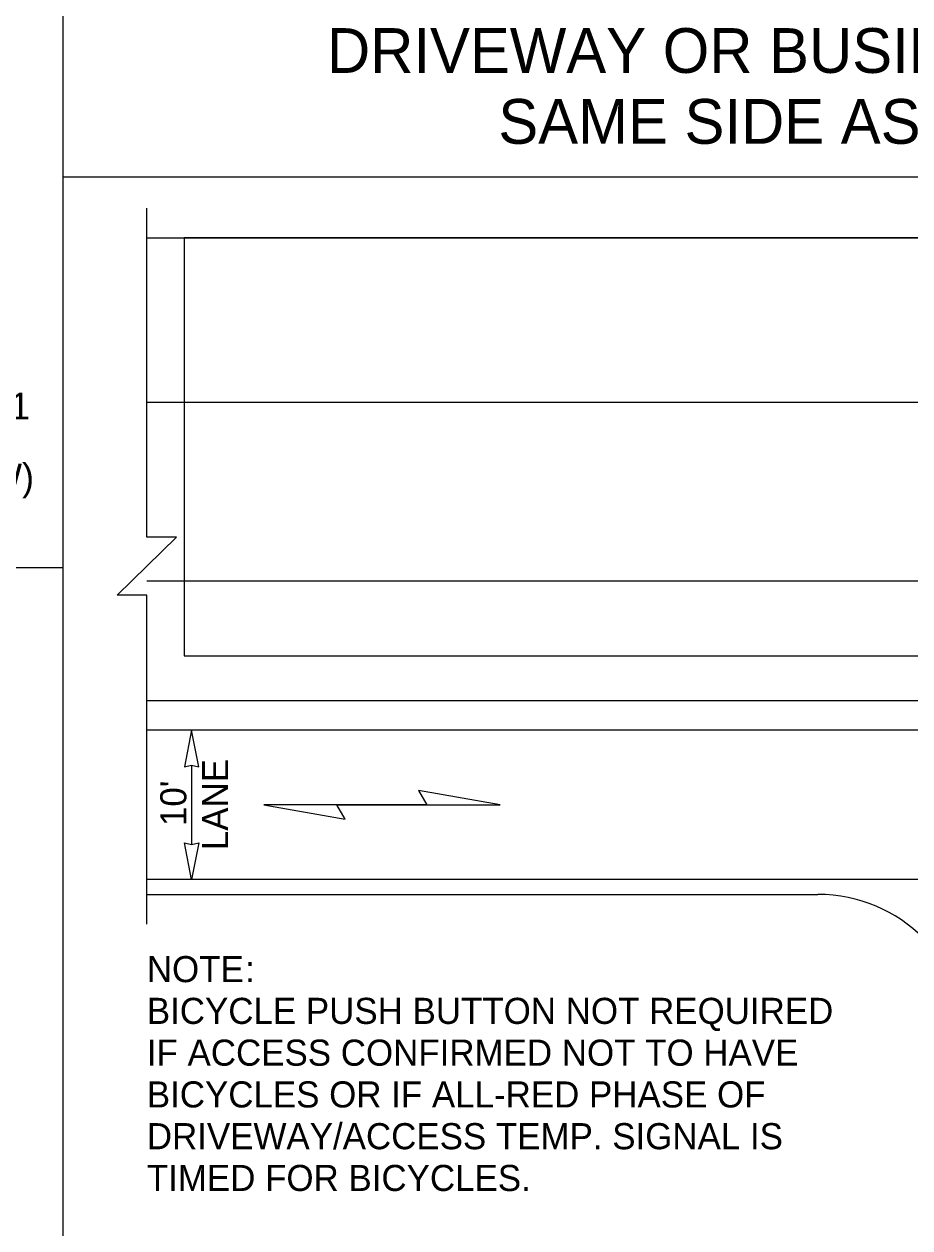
# Model space of a CAD drawing. Extents: x 99976 to 100136, y 99905 to 100011.
# Drawn here: x 100050.396 to 100052.772, y 99974.351 to 99977.579 of the extents above; entities that cross this region are included whole.
import ezdxf

# ---------------------------------------------------------------- set-up
doc = ezdxf.new("R2010")
doc.units = 0
for name, color, linetype in [('RD_ED_DrivewayEdge', 7, 'Continuous'), ('RD_ED_ShoulderPavedEdge', 7, 'Continuous'), ('RD_MK_LineEdgeWhite', 7, 'Continuous'), ('RD_MK_LineSkipCenter', 7, 'Continuous'), ('SH_DE_DetailHeading2Text', 7, 'Continuous'), ('TR_WZ_WorkZoneDetails', 7, 'Continuous'), ('TR_WZ_WorkZoneTextCurrent', 7, 'Continuous')]:
    doc.layers.add(name, color=color, linetype=linetype)

msp = doc.modelspace()

# ---------------------------------------------------------------- linework, layer by layer
at = {"layer": 'RD_ED_DrivewayEdge'}
msp.add_arc((100052.525, 99974.845), 0.4, 0, 90, dxfattribs=at)
at = {"layer": 'RD_ED_ShoulderPavedEdge'}
for p, q in [((100050.725, 99977.005), (100055.525, 99977.005)), ((100050.725, 99975.245), (100052.525, 99975.245)), ((100050.725, 99975.245), (100052.525, 99975.245))]:
    msp.add_line(p, q, dxfattribs=at)
at = {"layer": 'RD_MK_LineEdgeWhite'}
for p, q in [((100050.725, 99976.565), (100055.525, 99976.565)), ((100055.525, 99975.685), (100050.725, 99975.685)), ((100055.525, 99975.285), (100050.725, 99975.285))]:
    msp.add_line(p, q, dxfattribs=at)
at = {"layer": 'RD_MK_LineSkipCenter'}
msp.add_lwpolyline([(100055.5043, 99976.085), (100050.725, 99976.085)], dxfattribs=at)
at = {"layer": 'TR_WZ_WorkZoneDetails'}
for p, q in [((100050.5, 99980.275), (100050.5, 99971.2259)), ((100055.75, 99977.1677), (100050.5, 99977.1677)), ((100050.5, 99976.1205), (100045.25, 99976.1205)), ((100050.725, 99975.765), (100055.525, 99975.765)), ((100050.845, 99975.5913), (100050.845, 99975.3787)), ((100051.4761, 99975.485), (100051.235, 99975.485)), ((100051.235, 99975.485), (100051.4761, 99975.485))]:
    msp.add_line(p, q, dxfattribs=at)
msp.add_lwpolyline([(100050.725, 99975.165), (100050.725, 99976.0476), (100050.645, 99976.0476), (100050.805, 99976.2024), (100050.725, 99976.2024), (100050.725, 99977.085)], dxfattribs=at)
for points in [[(100050.825, 99977.005), (100050.825, 99975.885), (100055.425, 99975.885), (100055.425, 99977.005)], [(100050.845, 99975.685), (100050.8257, 99975.5867), (100050.845, 99975.5913), (100050.8643, 99975.5867)], [(100051.6727, 99975.485), (100051.4539, 99975.5236), (100051.4761, 99975.485)], [(100051.0385, 99975.485), (100051.2573, 99975.4464), (100051.235, 99975.485)], [(100050.845, 99975.285), (100050.8257, 99975.3833), (100050.845, 99975.3787), (100050.8643, 99975.3833)]]:
    msp.add_lwpolyline(points, close=True, dxfattribs=at)

# ---------------------------------------------------------------- texts
at = {"layer": 'SH_DE_DetailHeading2Text'}
for s, p in [('DRIVEWAY OR BUSINESS ACCESS DETAIL', (100051.2082, 99977.4477)), ('SAME SIDE AS LANE CLOSURE', (100051.6677, 99977.2577))]:
    msp.add_text(s, height=0.12, rotation=360, dxfattribs=at).set_placement(p)
at = {"layer": 'TR_WZ_WorkZoneDetails'}
for s, p in [('R2-1', (100050.2029, 99976.5185)), ('(B/W)', (100050.1764, 99976.3283))]:
    msp.add_text(s, height=0.072, rotation=360, dxfattribs=at).set_placement(p)
for s, p in [('NOTE', (100050.725, 99975.0096)), (':', (100050.9891, 99975.0096)), ('BICYCLE PUSH BUTTON NOT REQUIRED ', (100050.725, 99974.8976)), ('IF ACCESS CONFIRMED NOT TO HAVE ', (100050.725, 99974.7856)), ('BICYCLES OR IF ALL-RED PHASE OF ', (100050.725, 99974.6736)), ('DRIVEWAY/ACCESS TEMP. SIGNAL IS ', (100050.725, 99974.5616)), ('TIMED FOR BICYCLES.', (100050.725, 99974.4496))]:
    msp.add_text(s, height=0.07, dxfattribs=at).set_placement(p)
at = {"layer": 'TR_WZ_WorkZoneTextCurrent'}
for s, p in [('LANE', (100050.943, 99975.3635)), ("10'", (100050.831, 99975.4282))]:
    msp.add_text(s, height=0.07, rotation=90, dxfattribs=at).set_placement(p)

doc.saveas('drawing.dxf')
